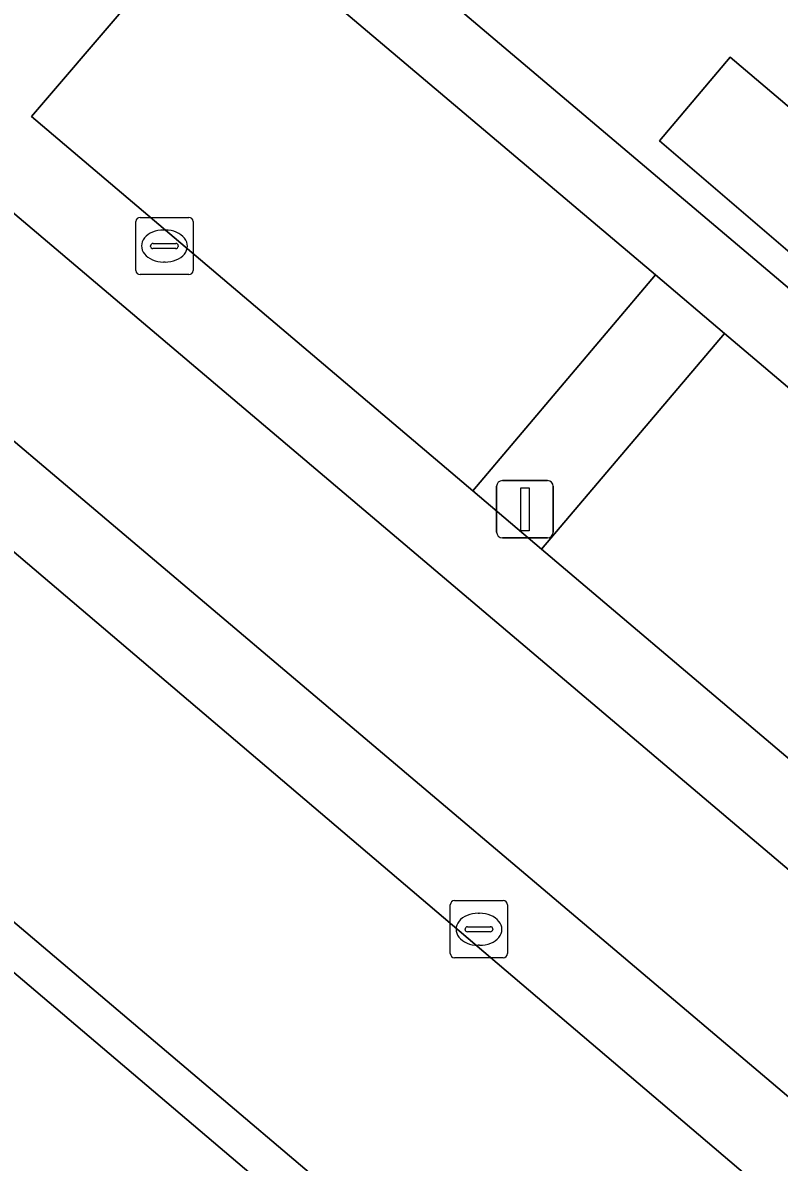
# Model space of a CAD drawing. Extents: x 156412 to 157779, y 382335 to 383768.
# Drawn here: x 156920.35 to 156933.57, y 382496.87 to 382516.78 of the extents above; entities that cross this region are included whole.
import ezdxf

# ---------------------------------------------------------------- set-up
doc = ezdxf.new("R2010")
doc.units = 0
for name, color, linetype in [('IMGEO_Erf', 7, 'Continuous'), ('IMGEO_Groenvoorziening', 7, 'Continuous'), ('IMGEO_Haag', 7, 'Continuous'), ('IMGEO_Kolk', 7, 'Continuous'), ('IMGEO_Lichtmast', 7, 'Continuous'), ('IMGEO_Pand', 7, 'Continuous'), ('IMGEO_Parkeervlak_open', 7, 'Continuous'), ('IMGEO_Rijbaan_lokaal_open', 7, 'Continuous'), ('IMGEO_Voetpad_open', 7, 'Continuous')]:
    doc.layers.add(name, color=color, linetype=linetype)

msp = doc.modelspace()

# ---------------------------------------------------------------- linework, layer by layer
at = {"layer": 'IMGEO_Erf'}
msp.add_lwpolyline([(156948.5, 382512.078), (156944.088, 382515.819), (156939.675, 382519.56), (156935.57, 382523.04), (156934.798, 382522.117), (156930.077, 382526.127), (156929.957, 382526.229), (156924.555, 382519.915), (156951.147, 382497.415)], dxfattribs=at)
msp.add_lwpolyline([(156937.552, 382512.08), (156936.316, 382510.62), (156933.885, 382512.655), (156931.478, 382514.717), (156932.714, 382516.177), (156935.125, 382514.136)], close=True, dxfattribs=at)
at = {"layer": 'IMGEO_Groenvoorziening'}
for points in [[(156918.172, 382502.778), (156917.74, 382502.264), (156929.928, 382491.915), (156926.602, 382487.977), (156927.106, 382487.549), (156930.884, 382492.003)], [(156917.74, 382502.264), (156914.409, 382498.327), (156926.602, 382487.977), (156929.928, 382491.915)]]:
    msp.add_lwpolyline(points, close=True, dxfattribs=at)
at = {"layer": 'IMGEO_Haag'}
msp.add_lwpolyline([(156918.172, 382502.778), (156917.74, 382502.264), (156929.928, 382491.915), (156926.602, 382487.977), (156927.106, 382487.549), (156930.884, 382492.003)], close=True, dxfattribs=at)
at = {"layer": 'IMGEO_Kolk'}
for p, q in [((156922.326, 382512.453), (156922.326, 382513.305)), ((156922.401, 382513.379), (156923.253, 382513.379)), ((156923.327, 382513.305), (156923.327, 382512.453)), ((156922.814, 382513.159), (156922.839, 382513.159)), ((156922.585, 382512.873), (156922.585, 382512.885)), ((156923.023, 382512.836), (156922.625, 382512.836)), ((156922.628, 382512.922), (156923.026, 382512.922)), ((156923.069, 382512.885), (156923.069, 382512.873)), ((156922.837, 382512.599), (156922.812, 382512.599)), ((156923.253, 382512.379), (156922.401, 382512.379)), ((156927.821, 382500.514), (156927.821, 382501.366)), ((156927.896, 382501.44), (156928.748, 382501.44)), ((156928.822, 382501.366), (156928.822, 382500.514)), ((156928.309, 382501.22), (156928.334, 382501.22)), ((156928.08, 382500.934), (156928.08, 382500.946)), ((156928.518, 382500.897), (156928.12, 382500.897)), ((156928.123, 382500.983), (156928.521, 382500.983)), ((156928.564, 382500.946), (156928.564, 382500.934)), ((156928.332, 382500.66), (156928.307, 382500.66)), ((156928.748, 382500.44), (156927.896, 382500.44))]:
    msp.add_line(p, q, dxfattribs=at)
for points in [[(156922.326, 382512.453), (156922.326, 382513.305)], [(156922.401, 382513.379), (156923.253, 382513.379)], [(156923.327, 382513.305), (156923.327, 382512.453)], [(156923.253, 382512.379), (156922.401, 382512.379)], [(156927.821, 382500.514), (156927.821, 382501.366)], [(156927.896, 382501.44), (156928.748, 382501.44)], [(156928.822, 382501.366), (156928.822, 382500.514)], [(156928.748, 382500.44), (156927.896, 382500.44)]]:
    msp.add_lwpolyline(points, dxfattribs=at)
for centre, radius, start, end in [((156922.403, 382513.303), 0.0765, 91.552, 178.448), ((156922.403, 382513.303), 0.0765, 91.552, 178.448), ((156923.251, 382513.303), 0.0765, 1.552, 88.448), ((156923.251, 382513.303), 0.0765, 1.552, 88.448), ((156922.625, 382512.882), 0.0403, 85.8775, 175.7526), ((156922.622, 382512.872), 0.0366, 178.938, 274.7102), ((156923.026, 382512.879), 0.043, 264.8664, 352.4533), ((156923.03, 382512.884), 0.0386, 1.7309, 96.639), ((156922.403, 382512.455), 0.0765, 181.552, 268.448), ((156922.403, 382512.455), 0.0765, 181.552, 268.448), ((156923.251, 382512.455), 0.0765, 271.552, 358.448), ((156923.251, 382512.455), 0.0765, 271.552, 358.448), ((156927.898, 382501.364), 0.0765, 91.552, 178.448), ((156927.898, 382501.364), 0.0765, 91.552, 178.448), ((156928.746, 382501.364), 0.0765, 1.552, 88.448), ((156928.746, 382501.364), 0.0765, 1.552, 88.448), ((156928.12, 382500.943), 0.0403, 85.8775, 175.7526), ((156928.117, 382500.933), 0.0366, 178.938, 274.7102), ((156928.521, 382500.94), 0.043, 264.8664, 352.4533), ((156928.525, 382500.945), 0.0386, 1.7309, 96.639), ((156927.898, 382500.516), 0.0765, 181.552, 268.448), ((156927.898, 382500.516), 0.0765, 181.552, 268.448), ((156928.746, 382500.516), 0.0765, 271.552, 358.448), ((156928.746, 382500.516), 0.0765, 271.552, 358.448)]:
    msp.add_arc(centre, radius, start, end, dxfattribs=at)
for centre, major_axis, ratio, start_param, end_param in [((156922.813, 382512.879), (-0.387, 0.002), 0.722429, 4.712389, 7.853982), ((156922.838, 382512.879), (-0.39, 0.002), 0.717154, 1.570796, 4.712389), ((156928.308, 382500.94), (-0.387, 0.002), 0.722429, 4.712389, 7.853982), ((156928.333, 382500.94), (-0.39, 0.002), 0.717154, 1.570796, 4.712389)]:
    msp.add_ellipse(centre, major_axis=major_axis, ratio=ratio, start_param=start_param, end_param=end_param, dxfattribs=at)
at = {"layer": 'IMGEO_Lichtmast'}
for p, q in [((156928.631, 382507.88), (156928.631, 382508.68)), ((156928.631, 382508.68), (156928.631, 382507.88)), ((156928.731, 382508.78), (156929.521, 382508.78)), ((156929.521, 382508.78), (156928.731, 382508.78)), ((156929.621, 382508.68), (156929.621, 382507.88)), ((156929.621, 382507.88), (156929.621, 382508.68)), ((156929.521, 382507.78), (156928.731, 382507.78)), ((156928.731, 382507.78), (156929.521, 382507.78))]:
    msp.add_line(p, q, dxfattribs=at)
msp.add_lwpolyline([(156929.051, 382508.655), (156929.201, 382508.655), (156929.201, 382507.905), (156929.051, 382507.905), (156929.051, 382508.655)], dxfattribs=at)
for centre, start, end in [((156928.731, 382508.68), 90, 180), ((156928.731, 382508.68), 90, 180), ((156929.521, 382508.68), 0, 90), ((156929.521, 382508.68), 360, 90), ((156928.731, 382507.88), 180, 270), ((156928.731, 382507.88), 180, 270), ((156929.521, 382507.88), 270, 0), ((156929.521, 382507.88), 270, 0)]:
    msp.add_arc(centre, 0.1, start, end, dxfattribs=at)
at = {"layer": 'IMGEO_Pand'}
msp.add_lwpolyline([(156933.885, 382512.655), (156935.125, 382514.136), (156932.714, 382516.177), (156931.478, 382514.717)], close=True, dxfattribs=at)
at = {"layer": 'IMGEO_Parkeervlak_open'}
for points in [[(156923.709, 382518.89), (156920.505, 382515.141), (156928.213, 382508.604), (156931.409, 382512.373)], [(156932.614, 382511.353), (156929.416, 382507.584), (156937.112, 382501.058), (156940.315, 382504.835)]]:
    msp.add_lwpolyline(points, close=True, dxfattribs=at)
for points in [[(156916.09, 382511.027), (156912.895, 382507.251), (156918.172, 382502.778), (156930.884, 382492.003), (156931.214, 382491.724), (156934.232, 382495.354)], [(156933.252, 382496.421), (156916.09, 382511.027)]]:
    msp.add_lwpolyline(points, dxfattribs=at)
at = {"layer": 'IMGEO_Rijbaan_lokaal_open'}
for points in [[(156934.819, 382486.732), (156907.746, 382454.691), (156910.21, 382452.579), (156914.173, 382457.263), (156942.158, 382490.336), (156944.379, 382492.961), (156905.035, 382526.295), (156892.664, 382536.77), (156890.546, 382534.28), (156858.4, 382496.484), (156860.796, 382494.49), (156888.054, 382526.647)], [(156898.553, 382527.785), (156902.881, 382524.13), (156934.151, 382497.654)]]:
    msp.add_lwpolyline(points, dxfattribs=at)
at = {"layer": 'IMGEO_Voetpad_open'}
for points in [[(156872.745, 382549.063), (156880.439, 382542.53), (156880.515, 382542.619), (156889.706, 382534.959), (156890.546, 382534.28), (156892.664, 382536.77), (156905.035, 382526.295), (156944.379, 382492.961), (156942.158, 382490.336), (156942.935, 382489.709), (156943.809, 382488.946), (156952.068, 382481.934)], [(156951.147, 382497.415), (156924.555, 382519.915), (156929.957, 382526.229), (156930.077, 382526.127), (156936.736, 382533.985), (156938.049, 382535.675), (156935.828, 382537.574), (156934.364, 382536), (156928.09, 382528.588), (156928.221, 382528.476), (156922.464, 382521.705), (156895.919, 382544.208)], [(156934.151, 382497.654), (156902.881, 382524.13), (156898.553, 382527.785)], [(156896.592, 382527.333), (156897.329, 382526.893), (156901.676, 382523.214), (156914.998, 382511.932), (156916.09, 382511.027), (156933.252, 382496.421)]]:
    msp.add_lwpolyline(points, dxfattribs=at)
for points in [[(156929.416, 382507.584), (156928.213, 382508.604), (156920.505, 382515.141), (156923.709, 382518.89), (156931.409, 382512.373), (156932.614, 382511.353), (156940.315, 382504.835), (156941.545, 382503.794), (156949.304, 382497.227), (156946.077, 382493.455), (156938.341, 382500.015), (156937.112, 382501.058)], [(156932.614, 382511.353), (156931.409, 382512.373), (156928.213, 382508.604), (156929.416, 382507.584)]]:
    msp.add_lwpolyline(points, close=True, dxfattribs=at)

doc.saveas('drawing.dxf')
